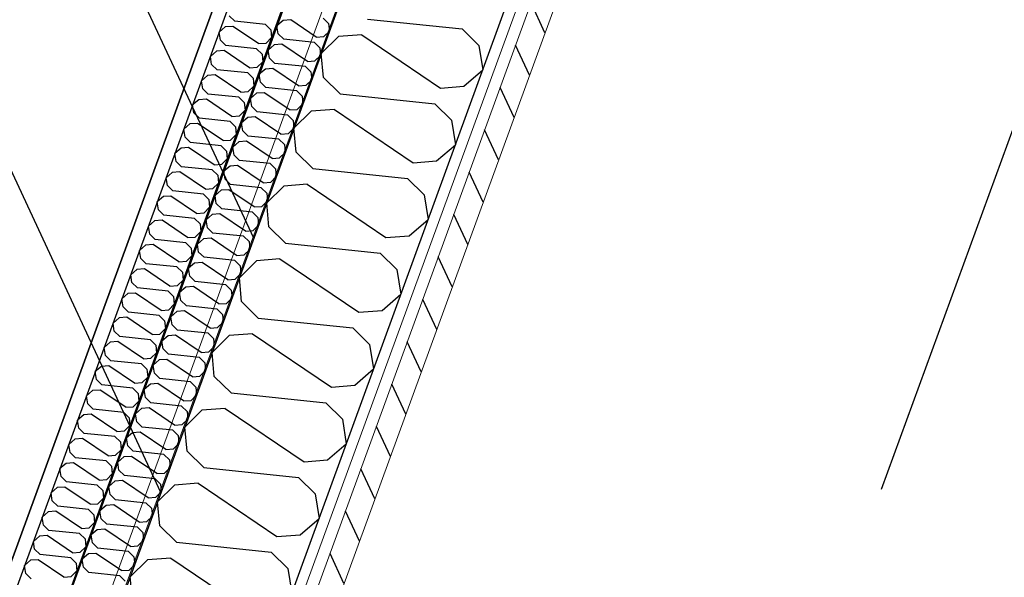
# Model space of a CAD drawing. Header units: millimetres. Extents: x 112481703 to 112588235, y 1264638581 to 1264713486.
# Tile 277 of 487: x 112580316 to 112581242, y 1264671712 to 1264672237. Entities that reach past the tile are written whole.
import ezdxf

# ---------------------------------------------------------------- set-up
doc = ezdxf.new("R2010")
doc.units = ezdxf.units.MM
doc.header["$LTSCALE"] = 0.5
doc.header["$MEASUREMENT"] = 0
doc.linetypes.add('Lang stiplet', pattern=[2116.666603, 1269.999981, -846.666622])
doc.linetypes.add('PLINE', pattern=[0])
for name, color, linetype, lineweight in [('235- Utvendig kledning og overflate', 7, 'Continuous', 0), ('236- Innvendig kledning og overflate', 7, 'Continuous', 0), ('262- Taktekking', 7, 'Continuous', 0)]:
    doc.layers.add(name, color=color, linetype=linetype, lineweight=lineweight)
for name, color, linetype in [('266- Himling og innvendig overflate#1', 7, 'Continuous'), ('862- M___Nettoareal', 7, 'Continuous'), ('862- M___Nettoareal(Polylinje)', 7, 'Continuous'), ('LA_farge_dekke_asfalt2', 7, 'Continuous'), ('Yttervegger.A225', 7, 'Continuous'), ('Yttervegger.A225 (Skravur)', 7, 'Continuous')]:
    doc.layers.add(name, color=color, linetype=linetype)
pattern_1 = [(249.956, (112557650, 1264717795), (-81.357, 29.68231), [0, -50]), (249.956, (112557682.11, 1264717756.67), (-81.357, 29.68231), [0, -50])]

# ---------------------------------------------------------------- blocks, each defined once
blk = doc.blocks.new('Telefonsentral_6_3', base_point=(112578513.78, 1264671831.22))
at = {"layer": '862- M___Nettoareal(Polylinje)', "linetype": 'PLINE', "flags": 128}
blk.add_lwpolyline([(112576572.87, 1264671030.54), (112579644.84, 1264669909.76), (112580667.32, 1264672712.29), (112577596.28, 1264673832.72), (112577355.98, 1264673174.09), (112577355.04, 1264673174.43)], close=True, dxfattribs=at)
blk = doc.blocks.new('*X393', base_point=(112557650, 1264717795))
at = {"layer": 'Yttervegger.A225 (Skravur)', "linetype": 'PLINE'}
for p, q in [((112580642.74, 1264672237.27), (112580731.74, 1264672227.9)), ((112580637.35, 1264672222.49), (112580615.39, 1264672220.79)), ((112580637.35, 1264672222.49), (112580711.47, 1264672172.34)), ((112580731.74, 1264672227.9), (112580747.45, 1264672212.46)), ((112580615.39, 1264672220.79), (112580599.29, 1264672204.9)), ((112580747.45, 1264672212.46), (112580751.16, 1264672189.34)), ((112580601.38, 1264672182.38), (112580599.29, 1264672204.9)), ((112580733.43, 1264672174.04), (112580751.16, 1264672189.34)), ((112580617.08, 1264672166.93), (112580601.38, 1264672182.38)), ((112580617.08, 1264672166.93), (112580706.08, 1264672157.57)), ((112580711.47, 1264672172.34), (112580733.43, 1264672174.04)), ((112580706.08, 1264672157.57), (112580721.79, 1264672142.13)), ((112580589.73, 1264672150.46), (112580573.63, 1264672134.57)), ((112580611.69, 1264672152.16), (112580589.73, 1264672150.46)), ((112580611.69, 1264672152.16), (112580685.81, 1264672102.01)), ((112580721.79, 1264672142.13), (112580725.5, 1264672119.01)), ((112580575.72, 1264672112.04), (112580573.63, 1264672134.57)), ((112580591.42, 1264672096.6), (112580575.72, 1264672112.04)), ((112580707.77, 1264672103.71), (112580725.5, 1264672119.01)), ((112580685.81, 1264672102.01), (112580707.77, 1264672103.71)), ((112580591.42, 1264672096.6), (112580680.42, 1264672087.24)), ((112580680.42, 1264672087.24), (112580696.13, 1264672071.79)), ((112580564.07, 1264672080.13), (112580547.97, 1264672064.23)), ((112580586.03, 1264672081.82), (112580564.07, 1264672080.13)), ((112580586.03, 1264672081.82), (112580660.15, 1264672031.68)), ((112580550.06, 1264672041.71), (112580547.97, 1264672064.23)), ((112580696.13, 1264672071.79), (112580699.84, 1264672048.68)), ((112580682.11, 1264672033.38), (112580699.84, 1264672048.68)), ((112580565.76, 1264672026.27), (112580550.06, 1264672041.71)), ((112580660.15, 1264672031.68), (112580682.11, 1264672033.38)), ((112580565.76, 1264672026.27), (112580654.76, 1264672016.9)), ((112580538.41, 1264672009.79), (112580522.31, 1264671993.9)), ((112580560.37, 1264672011.49), (112580538.41, 1264672009.79)), ((112580560.37, 1264672011.49), (112580634.49, 1264671961.35)), ((112580654.76, 1264672016.9), (112580670.47, 1264672001.46)), ((112580670.47, 1264672001.46), (112580674.18, 1264671978.34)), ((112580524.39, 1264671971.38), (112580522.31, 1264671993.9)), ((112580540.1, 1264671955.94), (112580524.39, 1264671971.38)), ((112580656.45, 1264671963.05), (112580674.18, 1264671978.34)), ((112580634.49, 1264671961.35), (112580656.45, 1264671963.05)), ((112580540.1, 1264671955.94), (112580629.1, 1264671946.57)), ((112580629.1, 1264671946.57), (112580644.81, 1264671931.13)), ((112580512.75, 1264671939.46), (112580496.65, 1264671923.57)), ((112580534.71, 1264671941.16), (112580512.75, 1264671939.46)), ((112580534.71, 1264671941.16), (112580608.83, 1264671891.01)), ((112580644.81, 1264671931.13), (112580648.52, 1264671908.01)), ((112580498.73, 1264671901.05), (112580496.65, 1264671923.57)), ((112580630.79, 1264671892.71), (112580648.52, 1264671908.01)), ((112580514.44, 1264671885.6), (112580498.73, 1264671901.05)), ((112580608.83, 1264671891.01), (112580630.79, 1264671892.71)), ((112580514.44, 1264671885.6), (112580603.44, 1264671876.24)), ((112580509.05, 1264671870.83), (112580487.09, 1264671869.13)), ((112580509.05, 1264671870.83), (112580583.17, 1264671820.68)), ((112580603.44, 1264671876.24), (112580619.15, 1264671860.8)), ((112580487.09, 1264671869.13), (112580470.99, 1264671853.24)), ((112580619.15, 1264671860.8), (112580622.86, 1264671837.68)), ((112580473.07, 1264671830.71), (112580470.99, 1264671853.24)), ((112580605.13, 1264671822.38), (112580622.86, 1264671837.68)), ((112580488.78, 1264671815.27), (112580473.07, 1264671830.71)), ((112580488.78, 1264671815.27), (112580577.78, 1264671805.91)), ((112580583.17, 1264671820.68), (112580605.13, 1264671822.38)), ((112580577.78, 1264671805.91), (112580593.49, 1264671790.46)), ((112580461.43, 1264671798.8), (112580445.33, 1264671782.9)), ((112580483.39, 1264671800.49), (112580461.43, 1264671798.8)), ((112580483.39, 1264671800.49), (112580557.51, 1264671750.35)), ((112580593.49, 1264671790.46), (112580597.2, 1264671767.35)), ((112580447.41, 1264671760.38), (112580445.33, 1264671782.9)), ((112580463.12, 1264671744.94), (112580447.41, 1264671760.38)), ((112580579.47, 1264671752.05), (112580597.2, 1264671767.35)), ((112580557.51, 1264671750.35), (112580579.47, 1264671752.05)), ((112580463.12, 1264671744.94), (112580552.12, 1264671735.57)), ((112580552.12, 1264671735.57), (112580567.83, 1264671720.13)), ((112580435.77, 1264671728.46), (112580419.67, 1264671712.57)), ((112580457.73, 1264671730.16), (112580435.77, 1264671728.46)), ((112580457.73, 1264671730.16), (112580531.85, 1264671680.02)), ((112580421.75, 1264671690.05), (112580419.67, 1264671712.57)), ((112580567.83, 1264671720.13), (112580571.54, 1264671697.01))]:
    blk.add_line(p, q, dxfattribs=at)
blk = doc.blocks.new('*X460', base_point=(112557650, 1264717795))
at = {"layer": 'Yttervegger.A225 (Skravur)', "linetype": 'PLINE'}
for p, q in [((112580517.93, 1264672235.14), (112580512.84, 1264672240.15)), ((112580546.8, 1264672232.11), (112580517.93, 1264672235.14)), ((112580546.8, 1264672232.11), (112580551.89, 1264672227.1)), ((112580509.06, 1264672229.8), (112580503.31, 1264672224.84)), ((112580504.52, 1264672217.34), (112580503.31, 1264672224.84)), ((112580516.19, 1264672230.35), (112580509.06, 1264672229.8)), ((112580540.22, 1264672214.09), (112580516.19, 1264672230.35)), ((112580551.89, 1264672227.1), (112580552.57, 1264672219.79)), ((112580509.61, 1264672212.33), (112580504.52, 1264672217.34)), ((112580538.48, 1264672209.3), (112580509.61, 1264672212.33)), ((112580540.22, 1264672214.09), (112580547.35, 1264672214.64)), ((112580547.35, 1264672214.64), (112580552.57, 1264672219.79)), ((112580500.74, 1264672206.99), (112580494.99, 1264672202.03)), ((112580507.86, 1264672207.54), (112580500.74, 1264672206.99)), ((112580531.9, 1264672191.28), (112580507.86, 1264672207.54)), ((112580538.48, 1264672209.3), (112580543.57, 1264672204.29)), ((112580543.57, 1264672204.29), (112580544.25, 1264672196.98)), ((112580496.2, 1264672194.53), (112580494.99, 1264672202.03)), ((112580501.29, 1264672189.52), (112580496.2, 1264672194.53)), ((112580539.02, 1264672191.83), (112580544.25, 1264672196.98)), ((112580492.42, 1264672184.18), (112580486.67, 1264672179.22)), ((112580499.54, 1264672184.73), (112580492.42, 1264672184.18)), ((112580523.58, 1264672168.47), (112580499.54, 1264672184.73)), ((112580530.15, 1264672186.49), (112580501.29, 1264672189.52)), ((112580530.15, 1264672186.49), (112580535.25, 1264672181.48)), ((112580531.9, 1264672191.28), (112580539.02, 1264672191.83)), ((112580487.87, 1264672171.72), (112580486.67, 1264672179.22)), ((112580535.25, 1264672181.48), (112580535.92, 1264672174.17)), ((112580492.97, 1264672166.71), (112580487.87, 1264672171.72)), ((112580521.83, 1264672163.67), (112580492.97, 1264672166.71)), ((112580523.58, 1264672168.47), (112580530.7, 1264672169.02)), ((112580530.7, 1264672169.02), (112580535.92, 1264672174.17)), ((112580484.1, 1264672161.37), (112580478.35, 1264672156.41)), ((112580479.55, 1264672148.91), (112580478.35, 1264672156.41)), ((112580491.22, 1264672161.92), (112580484.1, 1264672161.37)), ((112580515.26, 1264672145.66), (112580491.22, 1264672161.92)), ((112580521.83, 1264672163.67), (112580526.93, 1264672158.67)), ((112580526.93, 1264672158.67), (112580527.6, 1264672151.36)), ((112580484.65, 1264672143.9), (112580479.55, 1264672148.91)), ((112580522.38, 1264672146.21), (112580527.6, 1264672151.36)), ((112580475.77, 1264672138.56), (112580470.03, 1264672133.6)), ((112580482.9, 1264672139.11), (112580475.77, 1264672138.56)), ((112580506.94, 1264672122.85), (112580482.9, 1264672139.11)), ((112580513.51, 1264672140.86), (112580484.65, 1264672143.9)), ((112580513.51, 1264672140.86), (112580518.6, 1264672135.86)), ((112580515.26, 1264672145.66), (112580522.38, 1264672146.21)), ((112580471.23, 1264672126.1), (112580470.03, 1264672133.6)), ((112580518.6, 1264672135.86), (112580519.28, 1264672128.55)), ((112580476.32, 1264672121.09), (112580471.23, 1264672126.1)), ((112580505.19, 1264672118.05), (112580476.32, 1264672121.09)), ((112580506.94, 1264672122.85), (112580514.06, 1264672123.4)), ((112580514.06, 1264672123.4), (112580519.28, 1264672128.55)), ((112580467.45, 1264672115.75), (112580461.7, 1264672110.79)), ((112580462.91, 1264672103.29), (112580461.7, 1264672110.79)), ((112580474.57, 1264672116.3), (112580467.45, 1264672115.75)), ((112580498.61, 1264672100.04), (112580474.57, 1264672116.3)), ((112580505.19, 1264672118.05), (112580510.28, 1264672113.05)), ((112580510.28, 1264672113.05), (112580510.96, 1264672105.74)), ((112580468, 1264672098.28), (112580462.91, 1264672103.29)), ((112580505.74, 1264672100.59), (112580510.96, 1264672105.74)), ((112580459.13, 1264672092.94), (112580453.38, 1264672087.98)), ((112580466.25, 1264672093.49), (112580459.13, 1264672092.94)), ((112580490.29, 1264672077.22), (112580466.25, 1264672093.49)), ((112580496.86, 1264672095.24), (112580468, 1264672098.28)), ((112580496.86, 1264672095.24), (112580501.96, 1264672090.23)), ((112580498.61, 1264672100.04), (112580505.74, 1264672100.59)), ((112580454.58, 1264672080.48), (112580453.38, 1264672087.98)), ((112580497.41, 1264672077.78), (112580502.63, 1264672082.93)), ((112580501.96, 1264672090.23), (112580502.63, 1264672082.93)), ((112580459.68, 1264672075.47), (112580454.58, 1264672080.48)), ((112580488.54, 1264672072.43), (112580459.68, 1264672075.47)), ((112580490.29, 1264672077.22), (112580497.41, 1264672077.78)), ((112580450.81, 1264672070.13), (112580445.06, 1264672065.17)), ((112580446.26, 1264672057.67), (112580445.06, 1264672065.17)), ((112580457.93, 1264672070.68), (112580450.81, 1264672070.13)), ((112580481.97, 1264672054.41), (112580457.93, 1264672070.68)), ((112580488.54, 1264672072.43), (112580493.64, 1264672067.42)), ((112580493.64, 1264672067.42), (112580494.31, 1264672060.12)), ((112580451.36, 1264672052.66), (112580446.26, 1264672057.67)), ((112580481.97, 1264672054.41), (112580489.09, 1264672054.97)), ((112580489.09, 1264672054.97), (112580494.31, 1264672060.12)), ((112580442.49, 1264672047.32), (112580436.74, 1264672042.36)), ((112580449.61, 1264672047.87), (112580442.49, 1264672047.32)), ((112580473.65, 1264672031.6), (112580449.61, 1264672047.87)), ((112580480.22, 1264672049.62), (112580451.36, 1264672052.66)), ((112580480.22, 1264672049.62), (112580485.31, 1264672044.61)), ((112580437.94, 1264672034.86), (112580436.74, 1264672042.36)), ((112580480.77, 1264672032.15), (112580485.99, 1264672037.31)), ((112580485.31, 1264672044.61), (112580485.99, 1264672037.31)), ((112580443.03, 1264672029.85), (112580437.94, 1264672034.86)), ((112580471.9, 1264672026.81), (112580443.03, 1264672029.85)), ((112580471.9, 1264672026.81), (112580476.99, 1264672021.8)), ((112580473.65, 1264672031.6), (112580480.77, 1264672032.15)), ((112580434.16, 1264672024.51), (112580428.41, 1264672019.54)), ((112580429.62, 1264672012.05), (112580428.41, 1264672019.54)), ((112580441.29, 1264672025.06), (112580434.16, 1264672024.51)), ((112580465.32, 1264672008.79), (112580441.29, 1264672025.06)), ((112580476.99, 1264672021.8), (112580477.67, 1264672014.5)), ((112580434.71, 1264672007.04), (112580429.62, 1264672012.05)), ((112580465.32, 1264672008.79), (112580472.45, 1264672009.34)), ((112580472.45, 1264672009.34), (112580477.67, 1264672014.5)), ((112580425.84, 1264672001.69), (112580420.09, 1264671996.73)), ((112580432.96, 1264672002.25), (112580425.84, 1264672001.69)), ((112580457, 1264671985.98), (112580432.96, 1264672002.25)), ((112580463.58, 1264672004), (112580434.71, 1264672007.04)), ((112580463.58, 1264672004), (112580468.67, 1264671998.99)), ((112580468.67, 1264671998.99), (112580469.35, 1264671991.69)), ((112580421.3, 1264671989.24), (112580420.09, 1264671996.73)), ((112580464.12, 1264671986.53), (112580469.35, 1264671991.69)), ((112580426.39, 1264671984.23), (112580421.3, 1264671989.24)), ((112580455.25, 1264671981.19), (112580426.39, 1264671984.23)), ((112580455.25, 1264671981.19), (112580460.35, 1264671976.18)), ((112580457, 1264671985.98), (112580464.12, 1264671986.53)), ((112580417.52, 1264671978.88), (112580411.77, 1264671973.92)), ((112580412.97, 1264671966.43), (112580411.77, 1264671973.92)), ((112580424.64, 1264671979.44), (112580417.52, 1264671978.88)), ((112580448.68, 1264671963.17), (112580424.64, 1264671979.44)), ((112580460.35, 1264671976.18), (112580461.02, 1264671968.88)), ((112580418.07, 1264671961.42), (112580412.97, 1264671966.43)), ((112580448.68, 1264671963.17), (112580455.8, 1264671963.72)), ((112580455.8, 1264671963.72), (112580461.02, 1264671968.88)), ((112580409.2, 1264671956.07), (112580403.45, 1264671951.11)), ((112580416.32, 1264671956.63), (112580409.2, 1264671956.07)), ((112580440.36, 1264671940.36), (112580416.32, 1264671956.63)), ((112580446.93, 1264671958.38), (112580418.07, 1264671961.42)), ((112580446.93, 1264671958.38), (112580452.03, 1264671953.37)), ((112580452.03, 1264671953.37), (112580452.7, 1264671946.07)), ((112580404.65, 1264671943.62), (112580403.45, 1264671951.11)), ((112580409.75, 1264671938.61), (112580404.65, 1264671943.62)), ((112580447.48, 1264671940.91), (112580452.7, 1264671946.07)), ((112580438.61, 1264671935.57), (112580409.75, 1264671938.61)), ((112580438.61, 1264671935.57), (112580443.7, 1264671930.56)), ((112580440.36, 1264671940.36), (112580447.48, 1264671940.91)), ((112580400.87, 1264671933.26), (112580395.13, 1264671928.3)), ((112580396.33, 1264671920.8), (112580395.13, 1264671928.3)), ((112580408, 1264671933.81), (112580400.87, 1264671933.26)), ((112580432.04, 1264671917.55), (112580408, 1264671933.81)), ((112580443.7, 1264671930.56), (112580444.38, 1264671923.26)), ((112580401.42, 1264671915.8), (112580396.33, 1264671920.8)), ((112580430.29, 1264671912.76), (112580401.42, 1264671915.8)), ((112580432.04, 1264671917.55), (112580439.16, 1264671918.1)), ((112580439.16, 1264671918.1), (112580444.38, 1264671923.26)), ((112580392.55, 1264671910.45), (112580386.8, 1264671905.49)), ((112580399.67, 1264671911), (112580392.55, 1264671910.45)), ((112580423.71, 1264671894.74), (112580399.67, 1264671911)), ((112580430.29, 1264671912.76), (112580435.38, 1264671907.75)), ((112580435.38, 1264671907.75), (112580436.06, 1264671900.45)), ((112580388.01, 1264671897.99), (112580386.8, 1264671905.49)), ((112580393.1, 1264671892.99), (112580388.01, 1264671897.99)), ((112580430.84, 1264671895.29), (112580436.06, 1264671900.45)), ((112580391.35, 1264671888.19), (112580384.23, 1264671887.64)), ((112580415.39, 1264671871.93), (112580391.35, 1264671888.19)), ((112580421.97, 1264671889.95), (112580393.1, 1264671892.99)), ((112580421.97, 1264671889.95), (112580427.06, 1264671884.94)), ((112580423.71, 1264671894.74), (112580430.84, 1264671895.29)), ((112580384.23, 1264671887.64), (112580378.48, 1264671882.68)), ((112580379.68, 1264671875.18), (112580378.48, 1264671882.68)), ((112580427.06, 1264671884.94), (112580427.73, 1264671877.63)), ((112580384.78, 1264671870.18), (112580379.68, 1264671875.18)), ((112580413.64, 1264671867.14), (112580384.78, 1264671870.18)), ((112580415.39, 1264671871.93), (112580422.51, 1264671872.48)), ((112580422.51, 1264671872.48), (112580427.73, 1264671877.63)), ((112580375.91, 1264671864.83), (112580370.16, 1264671859.87)), ((112580383.03, 1264671865.38), (112580375.91, 1264671864.83)), ((112580407.07, 1264671849.12), (112580383.03, 1264671865.38)), ((112580413.64, 1264671867.14), (112580418.74, 1264671862.13)), ((112580418.74, 1264671862.13), (112580419.41, 1264671854.82)), ((112580371.36, 1264671852.37), (112580370.16, 1264671859.87)), ((112580376.46, 1264671847.36), (112580371.36, 1264671852.37)), ((112580414.19, 1264671849.67), (112580419.41, 1264671854.82)), ((112580367.59, 1264671842.02), (112580361.84, 1264671837.06)), ((112580374.71, 1264671842.57), (112580367.59, 1264671842.02)), ((112580398.75, 1264671826.31), (112580374.71, 1264671842.57)), ((112580405.32, 1264671844.33), (112580376.46, 1264671847.36)), ((112580405.32, 1264671844.33), (112580410.41, 1264671839.32)), ((112580407.07, 1264671849.12), (112580414.19, 1264671849.67)), ((112580363.04, 1264671829.56), (112580361.84, 1264671837.06)), ((112580410.41, 1264671839.32), (112580411.09, 1264671832.01)), ((112580368.13, 1264671824.55), (112580363.04, 1264671829.56)), ((112580397, 1264671821.52), (112580368.13, 1264671824.55)), ((112580398.75, 1264671826.31), (112580405.87, 1264671826.86)), ((112580405.87, 1264671826.86), (112580411.09, 1264671832.01)), ((112580359.26, 1264671819.21), (112580353.51, 1264671814.25)), ((112580354.72, 1264671806.75), (112580353.51, 1264671814.25)), ((112580366.39, 1264671819.76), (112580359.26, 1264671819.21)), ((112580390.42, 1264671803.5), (112580366.39, 1264671819.76)), ((112580397, 1264671821.52), (112580402.09, 1264671816.51)), ((112580402.09, 1264671816.51), (112580402.77, 1264671809.2)), ((112580359.81, 1264671801.74), (112580354.72, 1264671806.75)), ((112580397.55, 1264671804.05), (112580402.77, 1264671809.2)), ((112580350.94, 1264671796.4), (112580345.19, 1264671791.44)), ((112580358.06, 1264671796.95), (112580350.94, 1264671796.4)), ((112580382.1, 1264671780.69), (112580358.06, 1264671796.95)), ((112580388.68, 1264671798.71), (112580359.81, 1264671801.74)), ((112580388.68, 1264671798.71), (112580393.77, 1264671793.7)), ((112580390.42, 1264671803.5), (112580397.55, 1264671804.05)), ((112580346.4, 1264671783.94), (112580345.19, 1264671791.44)), ((112580389.23, 1264671781.24), (112580394.45, 1264671786.39)), ((112580393.77, 1264671793.7), (112580394.45, 1264671786.39)), ((112580351.49, 1264671778.93), (112580346.4, 1264671783.94)), ((112580380.35, 1264671775.9), (112580351.49, 1264671778.93)), ((112580382.1, 1264671780.69), (112580389.23, 1264671781.24)), ((112580342.62, 1264671773.59), (112580336.87, 1264671768.63)), ((112580338.07, 1264671761.13), (112580336.87, 1264671768.63)), ((112580349.74, 1264671774.14), (112580342.62, 1264671773.59)), ((112580373.78, 1264671757.88), (112580349.74, 1264671774.14)), ((112580380.35, 1264671775.9), (112580385.45, 1264671770.89)), ((112580385.45, 1264671770.89), (112580386.12, 1264671763.58)), ((112580343.17, 1264671756.12), (112580338.07, 1264671761.13)), ((112580373.78, 1264671757.88), (112580380.9, 1264671758.43)), ((112580380.9, 1264671758.43), (112580386.12, 1264671763.58)), ((112580334.3, 1264671750.78), (112580328.55, 1264671745.82)), ((112580341.42, 1264671751.33), (112580334.3, 1264671750.78)), ((112580365.46, 1264671735.07), (112580341.42, 1264671751.33)), ((112580372.03, 1264671753.08), (112580343.17, 1264671756.12)), ((112580372.03, 1264671753.08), (112580377.13, 1264671748.08)), ((112580329.75, 1264671738.32), (112580328.55, 1264671745.82)), ((112580372.58, 1264671735.62), (112580377.8, 1264671740.77)), ((112580377.13, 1264671748.08), (112580377.8, 1264671740.77)), ((112580334.85, 1264671733.31), (112580329.75, 1264671738.32)), ((112580363.71, 1264671730.27), (112580334.85, 1264671733.31)), ((112580365.46, 1264671735.07), (112580372.58, 1264671735.62)), ((112580325.97, 1264671727.97), (112580320.23, 1264671723.01)), ((112580321.43, 1264671715.51), (112580320.23, 1264671723.01)), ((112580333.1, 1264671728.52), (112580325.97, 1264671727.97)), ((112580357.14, 1264671712.26), (112580333.1, 1264671728.52)), ((112580363.71, 1264671730.27), (112580368.8, 1264671725.27)), ((112580368.8, 1264671725.27), (112580369.48, 1264671717.96)), ((112580326.52, 1264671710.5), (112580321.43, 1264671715.51)), ((112580357.14, 1264671712.26), (112580364.26, 1264671712.81)), ((112580364.26, 1264671712.81), (112580369.48, 1264671717.96))]:
    blk.add_line(p, q, dxfattribs=at)
blk = doc.blocks.new('*X477', base_point=(112557650, 1264717795))
at = {"layer": 'Yttervegger.A225 (Skravur)', "linetype": 'PLINE'}
for p, q in [((112580563.42, 1264672235.82), (112580557.67, 1264672230.86)), ((112580558.87, 1264672223.36), (112580557.67, 1264672230.86)), ((112580570.54, 1264672236.37), (112580563.42, 1264672235.82)), ((112580594.58, 1264672220.1), (112580570.54, 1264672236.37)), ((112580601.15, 1264672238.12), (112580606.25, 1264672233.11)), ((112580606.25, 1264672233.11), (112580606.92, 1264672225.81)), ((112580563.97, 1264672218.35), (112580558.87, 1264672223.36)), ((112580601.7, 1264672220.66), (112580606.92, 1264672225.81)), ((112580555.1, 1264672213.01), (112580549.35, 1264672208.05)), ((112580562.22, 1264672213.56), (112580555.1, 1264672213.01)), ((112580586.26, 1264672197.29), (112580562.22, 1264672213.56)), ((112580592.83, 1264672215.31), (112580563.97, 1264672218.35)), ((112580592.83, 1264672215.31), (112580597.92, 1264672210.3)), ((112580594.58, 1264672220.1), (112580601.7, 1264672220.66)), ((112580550.55, 1264672200.55), (112580549.35, 1264672208.05)), ((112580593.38, 1264672197.85), (112580598.6, 1264672203)), ((112580597.92, 1264672210.3), (112580598.6, 1264672203)), ((112580555.64, 1264672195.54), (112580550.55, 1264672200.55)), ((112580584.51, 1264672192.5), (112580555.64, 1264672195.54)), ((112580586.26, 1264672197.29), (112580593.38, 1264672197.85)), ((112580546.77, 1264672190.2), (112580541.02, 1264672185.23)), ((112580542.23, 1264672177.74), (112580541.02, 1264672185.23)), ((112580553.9, 1264672190.75), (112580546.77, 1264672190.2)), ((112580577.93, 1264672174.48), (112580553.9, 1264672190.75)), ((112580584.51, 1264672192.5), (112580589.6, 1264672187.49)), ((112580589.6, 1264672187.49), (112580590.28, 1264672180.19)), ((112580547.32, 1264672172.73), (112580542.23, 1264672177.74)), ((112580577.93, 1264672174.48), (112580585.06, 1264672175.03)), ((112580585.06, 1264672175.03), (112580590.28, 1264672180.19)), ((112580538.45, 1264672167.38), (112580532.7, 1264672162.42)), ((112580545.57, 1264672167.94), (112580538.45, 1264672167.38)), ((112580569.61, 1264672151.67), (112580545.57, 1264672167.94)), ((112580576.19, 1264672169.69), (112580547.32, 1264672172.73)), ((112580576.19, 1264672169.69), (112580581.28, 1264672164.68)), ((112580533.91, 1264672154.93), (112580532.7, 1264672162.42)), ((112580576.73, 1264672152.22), (112580581.96, 1264672157.38)), ((112580581.28, 1264672164.68), (112580581.96, 1264672157.38)), ((112580539, 1264672149.92), (112580533.91, 1264672154.93)), ((112580567.86, 1264672146.88), (112580539, 1264672149.92)), ((112580569.61, 1264672151.67), (112580576.73, 1264672152.22)), ((112580530.13, 1264672144.57), (112580524.38, 1264672139.61)), ((112580525.58, 1264672132.12), (112580524.38, 1264672139.61)), ((112580537.25, 1264672145.13), (112580530.13, 1264672144.57)), ((112580561.29, 1264672128.86), (112580537.25, 1264672145.13)), ((112580567.86, 1264672146.88), (112580572.96, 1264672141.87)), ((112580572.96, 1264672141.87), (112580573.63, 1264672134.57)), ((112580530.68, 1264672127.11), (112580525.58, 1264672132.12)), ((112580561.29, 1264672128.86), (112580568.41, 1264672129.41)), ((112580568.41, 1264672129.41), (112580573.63, 1264672134.57)), ((112580521.81, 1264672121.76), (112580516.06, 1264672116.8)), ((112580528.93, 1264672122.32), (112580521.81, 1264672121.76)), ((112580552.97, 1264672106.05), (112580528.93, 1264672122.32)), ((112580559.54, 1264672124.07), (112580530.68, 1264672127.11)), ((112580559.54, 1264672124.07), (112580564.64, 1264672119.06)), ((112580517.26, 1264672109.31), (112580516.06, 1264672116.8)), ((112580560.09, 1264672106.6), (112580565.31, 1264672111.76)), ((112580564.64, 1264672119.06), (112580565.31, 1264672111.76)), ((112580522.36, 1264672104.3), (112580517.26, 1264672109.31)), ((112580551.22, 1264672101.26), (112580522.36, 1264672104.3)), ((112580551.22, 1264672101.26), (112580556.31, 1264672096.25)), ((112580552.97, 1264672106.05), (112580560.09, 1264672106.6)), ((112580513.48, 1264672098.95), (112580507.73, 1264672093.99)), ((112580508.94, 1264672086.49), (112580507.73, 1264672093.99)), ((112580520.61, 1264672099.5), (112580513.48, 1264672098.95)), ((112580544.65, 1264672083.24), (112580520.61, 1264672099.5)), ((112580556.31, 1264672096.25), (112580556.99, 1264672088.95)), ((112580514.03, 1264672081.49), (112580508.94, 1264672086.49)), ((112580544.65, 1264672083.24), (112580551.77, 1264672083.79)), ((112580551.77, 1264672083.79), (112580556.99, 1264672088.95)), ((112580505.16, 1264672076.14), (112580499.41, 1264672071.18)), ((112580512.28, 1264672076.69), (112580505.16, 1264672076.14)), ((112580536.32, 1264672060.43), (112580512.28, 1264672076.69)), ((112580542.9, 1264672078.45), (112580514.03, 1264672081.49)), ((112580542.9, 1264672078.45), (112580547.99, 1264672073.44)), ((112580547.99, 1264672073.44), (112580548.67, 1264672066.14)), ((112580500.62, 1264672063.68), (112580499.41, 1264672071.18)), ((112580543.45, 1264672060.98), (112580548.67, 1264672066.14)), ((112580505.71, 1264672058.68), (112580500.62, 1264672063.68)), ((112580534.57, 1264672055.64), (112580505.71, 1264672058.68)), ((112580534.57, 1264672055.64), (112580539.67, 1264672050.63)), ((112580536.32, 1264672060.43), (112580543.45, 1264672060.98)), ((112580496.84, 1264672053.33), (112580491.09, 1264672048.37)), ((112580492.29, 1264672040.87), (112580491.09, 1264672048.37)), ((112580503.96, 1264672053.88), (112580496.84, 1264672053.33)), ((112580528, 1264672037.62), (112580503.96, 1264672053.88)), ((112580539.67, 1264672050.63), (112580540.34, 1264672043.32)), ((112580497.39, 1264672035.87), (112580492.29, 1264672040.87)), ((112580528, 1264672037.62), (112580535.12, 1264672038.17)), ((112580535.12, 1264672038.17), (112580540.34, 1264672043.32)), ((112580488.52, 1264672030.52), (112580482.77, 1264672025.56)), ((112580495.64, 1264672031.07), (112580488.52, 1264672030.52)), ((112580519.68, 1264672014.81), (112580495.64, 1264672031.07)), ((112580526.25, 1264672032.83), (112580497.39, 1264672035.87)), ((112580526.25, 1264672032.83), (112580531.35, 1264672027.82)), ((112580531.35, 1264672027.82), (112580532.02, 1264672020.51)), ((112580483.97, 1264672018.06), (112580482.77, 1264672025.56)), ((112580489.07, 1264672013.05), (112580483.97, 1264672018.06)), ((112580526.8, 1264672015.36), (112580532.02, 1264672020.51)), ((112580487.32, 1264672008.26), (112580480.2, 1264672007.71)), ((112580511.36, 1264671992), (112580487.32, 1264672008.26)), ((112580517.93, 1264672010.02), (112580489.07, 1264672013.05)), ((112580517.93, 1264672010.02), (112580523.02, 1264672005.01)), ((112580519.68, 1264672014.81), (112580526.8, 1264672015.36)), ((112580480.2, 1264672007.71), (112580474.45, 1264672002.75)), ((112580475.65, 1264671995.25), (112580474.45, 1264672002.75)), ((112580523.02, 1264672005.01), (112580523.7, 1264671997.7)), ((112580480.74, 1264671990.24), (112580475.65, 1264671995.25)), ((112580509.61, 1264671987.21), (112580480.74, 1264671990.24)), ((112580511.36, 1264671992), (112580518.48, 1264671992.55)), ((112580518.48, 1264671992.55), (112580523.7, 1264671997.7)), ((112580471.87, 1264671984.9), (112580466.12, 1264671979.94)), ((112580479, 1264671985.45), (112580471.87, 1264671984.9)), ((112580503.03, 1264671969.19), (112580479, 1264671985.45)), ((112580509.61, 1264671987.21), (112580514.7, 1264671982.2)), ((112580514.7, 1264671982.2), (112580515.38, 1264671974.89)), ((112580467.33, 1264671972.44), (112580466.12, 1264671979.94)), ((112580472.42, 1264671967.43), (112580467.33, 1264671972.44)), ((112580510.16, 1264671969.74), (112580515.38, 1264671974.89)), ((112580463.55, 1264671962.09), (112580457.8, 1264671957.13)), ((112580470.67, 1264671962.64), (112580463.55, 1264671962.09)), ((112580494.71, 1264671946.38), (112580470.67, 1264671962.64)), ((112580501.29, 1264671964.4), (112580472.42, 1264671967.43)), ((112580501.29, 1264671964.4), (112580506.38, 1264671959.39)), ((112580503.03, 1264671969.19), (112580510.16, 1264671969.74)), ((112580459.01, 1264671949.63), (112580457.8, 1264671957.13)), ((112580506.38, 1264671959.39), (112580507.06, 1264671952.08)), ((112580464.1, 1264671944.62), (112580459.01, 1264671949.63)), ((112580492.96, 1264671941.59), (112580464.1, 1264671944.62)), ((112580494.71, 1264671946.38), (112580501.83, 1264671946.93)), ((112580501.83, 1264671946.93), (112580507.06, 1264671952.08)), ((112580455.23, 1264671939.28), (112580449.48, 1264671934.32)), ((112580450.68, 1264671926.82), (112580449.48, 1264671934.32)), ((112580462.35, 1264671939.83), (112580455.23, 1264671939.28)), ((112580486.39, 1264671923.57), (112580462.35, 1264671939.83)), ((112580492.96, 1264671941.59), (112580498.06, 1264671936.58)), ((112580498.06, 1264671936.58), (112580498.73, 1264671929.27)), ((112580455.78, 1264671921.81), (112580450.68, 1264671926.82)), ((112580493.51, 1264671924.12), (112580498.73, 1264671929.27)), ((112580446.91, 1264671916.47), (112580441.16, 1264671911.51)), ((112580454.03, 1264671917.02), (112580446.91, 1264671916.47)), ((112580478.07, 1264671900.76), (112580454.03, 1264671917.02)), ((112580484.64, 1264671918.77), (112580455.78, 1264671921.81)), ((112580484.64, 1264671918.77), (112580489.74, 1264671913.77)), ((112580486.39, 1264671923.57), (112580493.51, 1264671924.12)), ((112580442.36, 1264671904.01), (112580441.16, 1264671911.51)), ((112580485.19, 1264671901.31), (112580490.41, 1264671906.46)), ((112580489.74, 1264671913.77), (112580490.41, 1264671906.46)), ((112580447.46, 1264671899), (112580442.36, 1264671904.01)), ((112580476.32, 1264671895.96), (112580447.46, 1264671899)), ((112580478.07, 1264671900.76), (112580485.19, 1264671901.31)), ((112580438.58, 1264671893.66), (112580432.84, 1264671888.7)), ((112580434.04, 1264671881.2), (112580432.84, 1264671888.7)), ((112580445.71, 1264671894.21), (112580438.58, 1264671893.66)), ((112580469.75, 1264671877.95), (112580445.71, 1264671894.21)), ((112580476.32, 1264671895.96), (112580481.41, 1264671890.96)), ((112580481.41, 1264671890.96), (112580482.09, 1264671883.65)), ((112580439.13, 1264671876.19), (112580434.04, 1264671881.2)), ((112580476.87, 1264671878.5), (112580482.09, 1264671883.65)), ((112580430.26, 1264671870.85), (112580424.51, 1264671865.89)), ((112580437.38, 1264671871.4), (112580430.26, 1264671870.85)), ((112580461.42, 1264671855.14), (112580437.38, 1264671871.4)), ((112580468, 1264671873.15), (112580439.13, 1264671876.19)), ((112580468, 1264671873.15), (112580473.09, 1264671868.15)), ((112580469.75, 1264671877.95), (112580476.87, 1264671878.5)), ((112580425.72, 1264671858.39), (112580424.51, 1264671865.89)), ((112580468.55, 1264671855.69), (112580473.77, 1264671860.84)), ((112580473.09, 1264671868.15), (112580473.77, 1264671860.84)), ((112580430.81, 1264671853.38), (112580425.72, 1264671858.39)), ((112580459.67, 1264671850.34), (112580430.81, 1264671853.38)), ((112580461.42, 1264671855.14), (112580468.55, 1264671855.69)), ((112580421.94, 1264671848.04), (112580416.19, 1264671843.08)), ((112580417.39, 1264671835.58), (112580416.19, 1264671843.08)), ((112580429.06, 1264671848.59), (112580421.94, 1264671848.04)), ((112580453.1, 1264671832.33), (112580429.06, 1264671848.59)), ((112580459.67, 1264671850.34), (112580464.77, 1264671845.33)), ((112580464.77, 1264671845.33), (112580465.44, 1264671838.03)), ((112580422.49, 1264671830.57), (112580417.39, 1264671835.58)), ((112580453.1, 1264671832.33), (112580460.22, 1264671832.88)), ((112580460.22, 1264671832.88), (112580465.44, 1264671838.03)), ((112580413.62, 1264671825.23), (112580407.87, 1264671820.27)), ((112580420.74, 1264671825.78), (112580413.62, 1264671825.23)), ((112580444.78, 1264671809.51), (112580420.74, 1264671825.78)), ((112580451.35, 1264671827.53), (112580422.49, 1264671830.57)), ((112580451.35, 1264671827.53), (112580456.45, 1264671822.52)), ((112580409.07, 1264671812.77), (112580407.87, 1264671820.27)), ((112580451.9, 1264671810.07), (112580457.12, 1264671815.22)), ((112580456.45, 1264671822.52), (112580457.12, 1264671815.22)), ((112580414.17, 1264671807.76), (112580409.07, 1264671812.77)), ((112580443.03, 1264671804.72), (112580414.17, 1264671807.76)), ((112580443.03, 1264671804.72), (112580448.12, 1264671799.71)), ((112580444.78, 1264671809.51), (112580451.9, 1264671810.07)), ((112580405.3, 1264671802.42), (112580399.55, 1264671797.46)), ((112580400.75, 1264671789.96), (112580399.55, 1264671797.46)), ((112580412.42, 1264671802.97), (112580405.3, 1264671802.42)), ((112580436.46, 1264671786.7), (112580412.42, 1264671802.97)), ((112580448.12, 1264671799.71), (112580448.8, 1264671792.41)), ((112580405.84, 1264671784.95), (112580400.75, 1264671789.96)), ((112580436.46, 1264671786.7), (112580443.58, 1264671787.26)), ((112580443.58, 1264671787.26), (112580448.8, 1264671792.41)), ((112580396.97, 1264671779.61), (112580391.22, 1264671774.64)), ((112580404.1, 1264671780.16), (112580396.97, 1264671779.61)), ((112580428.13, 1264671763.89), (112580404.1, 1264671780.16)), ((112580434.71, 1264671781.91), (112580405.84, 1264671784.95)), ((112580434.71, 1264671781.91), (112580439.8, 1264671776.9)), ((112580439.8, 1264671776.9), (112580440.48, 1264671769.6)), ((112580392.43, 1264671767.15), (112580391.22, 1264671774.64)), ((112580435.26, 1264671764.44), (112580440.48, 1264671769.6)), ((112580397.52, 1264671762.14), (112580392.43, 1264671767.15)), ((112580426.39, 1264671759.1), (112580397.52, 1264671762.14)), ((112580426.39, 1264671759.1), (112580431.48, 1264671754.09)), ((112580428.13, 1264671763.89), (112580435.26, 1264671764.44)), ((112580388.65, 1264671756.8), (112580382.9, 1264671751.83)), ((112580384.11, 1264671744.34), (112580382.9, 1264671751.83)), ((112580395.77, 1264671757.35), (112580388.65, 1264671756.8)), ((112580419.81, 1264671741.08), (112580395.77, 1264671757.35)), ((112580431.48, 1264671754.09), (112580432.16, 1264671746.79)), ((112580389.2, 1264671739.33), (112580384.11, 1264671744.34)), ((112580419.81, 1264671741.08), (112580426.93, 1264671741.63)), ((112580426.93, 1264671741.63), (112580432.16, 1264671746.79)), ((112580380.33, 1264671733.98), (112580374.58, 1264671729.02)), ((112580387.45, 1264671734.54), (112580380.33, 1264671733.98)), ((112580411.49, 1264671718.27), (112580387.45, 1264671734.54)), ((112580418.06, 1264671736.29), (112580389.2, 1264671739.33)), ((112580418.06, 1264671736.29), (112580423.16, 1264671731.28)), ((112580423.16, 1264671731.28), (112580423.83, 1264671723.98)), ((112580375.78, 1264671721.53), (112580374.58, 1264671729.02)), ((112580380.88, 1264671716.52), (112580375.78, 1264671721.53)), ((112580418.61, 1264671718.82), (112580423.83, 1264671723.98)), ((112580409.74, 1264671713.48), (112580380.88, 1264671716.52)), ((112580409.74, 1264671713.48), (112580414.84, 1264671708.47)), ((112580411.49, 1264671718.27), (112580418.61, 1264671718.82))]:
    blk.add_line(p, q, dxfattribs=at)

msp = doc.modelspace()

# ---------------------------------------------------------------- hatches: boundary and pattern name
at = {"layer": '262- Taktekking', "linetype": 'Continuous'}
h = msp.add_hatch(dxfattribs=at)
h.set_pattern_fill('Membran', color=256, style=0, pattern_type=2)
h.set_pattern_definition([(249.95599, (112557650, 1264717795), (-65.76007, 23.99193), [])])
h.paths.add_polyline_path([(112579682.18, 1264669831.21), (112580730.02, 1264672703.25), (112580729.08, 1264672703.59), (112579681.24, 1264669831.55)])
at = {"layer": 'LA_farge_dekke_asfalt2', "linetype": 'Continuous'}
h = msp.add_hatch(dxfattribs=at)
h.set_pattern_fill('Murverk', color=256, style=0, pattern_type=2)
h.set_pattern_definition([(294.956, (112557650, 1264717795), (163.1938, 75.94596), [])])
h.paths.add_polyline_path([(112562670.28, 1264672618.44), (112565507.41, 1264680394.81), (112573384.41, 1264677520.97), (112579262.36, 1264693631.99), (112587341.37, 1264690684.44), (112579714.93, 1264669780.94), (112576475.27, 1264670962.9), (112575386.63, 1264667979.01)])
at = {"layer": 'Yttervegger.A225 (Skravur)', "linetype": 'Continuous'}
h = msp.add_hatch(dxfattribs=at)
h.set_pattern_fill('Prikker_tett', color=256, style=0, pattern_type=2)
h.set_pattern_definition(pattern_1)
h.paths.add_polyline_path([(112579808.18, 1264669575.53), (112580972.55, 1264672766.98), (112580963.16, 1264672770.41), (112579798.79, 1264669578.96)])
h = msp.add_hatch(dxfattribs=at)
h.set_pattern_fill('Skrålinjer_1', color=256, style=0, pattern_type=2)
h.set_pattern_definition([(114.95599, (112557650, 1264717795), (27.198964, 12.65766), [])])
h.paths.add_polyline_path([(112579831.99, 1264669544.5), (112581003.55, 1264672755.67), (112580982.88, 1264672763.21), (112579811.32, 1264669552.04)])
h = msp.add_hatch(dxfattribs=at)
h.set_pattern_fill('Prikker_tett', color=256, style=0, pattern_type=2)
h.set_pattern_definition(pattern_1)
h.paths.add_polyline_path([(112579657.05, 1264669905.31), (112580679.53, 1264672707.83), (112580667.32, 1264672712.29), (112579644.84, 1264669909.76)])
msp.add_hatch(color=256, dxfattribs=at).paths.add_polyline_path([(112580774.17, 1264672687.14), (112579709.88, 1264669770.01), (112579710.82, 1264669769.66), (112580775.11, 1264672686.8)])
h = msp.add_hatch(dxfattribs=at)
h.set_pattern_fill('Prikker_tett', color=256, style=0, pattern_type=2)
h.set_pattern_definition(pattern_1)
h.paths.add_polyline_path([(112580758.44, 1264672679.04), (112579702.72, 1264669785.39), (112579713.99, 1264669781.28), (112580769.71, 1264672674.93)])

# ---------------------------------------------------------------- linework, layer by layer
at = {"layer": '235- Utvendig kledning og overflate', "linetype": 'PLINE'}
for p, q in [((112579808.18, 1264669575.53), (112580972.55, 1264672766.98)), ((112579815.09, 1264669562.37), (112580982.88, 1264672763.21))]:
    msp.add_line(p, q, dxfattribs=at)
at = {"layer": '235- Utvendig kledning og overflate', "linetype": 'PLINE', "flags": 128}
msp.add_lwpolyline([(112579831.99, 1264669544.5), (112581003.55, 1264672755.67)], dxfattribs=at)
at = {"layer": '236- Innvendig kledning og overflate', "linetype": 'PLINE'}
msp.add_line((112580774.17, 1264672687.14), (112579713.99, 1264669781.28), dxfattribs=at)
at = {"layer": '236- Innvendig kledning og overflate', "linetype": 'PLINE', "flags": 128}
for points in [[(112579710.48, 1264669768.72), (112580775.11, 1264672686.8)], [(112580758.44, 1264672679.04), (112579702.72, 1264669785.39)]]:
    msp.add_lwpolyline(points, dxfattribs=at)
at = {"layer": '266- Himling og innvendig overflate#1', "linetype": 'Lang stiplet'}
msp.add_lwpolyline([(112588235.42, 1264691281.63), (112578984.82, 1264665926.42), (112562432.07, 1264671965.54), (112565811.51, 1264681228.31), (112572876.02, 1264678650.89), (112578747.19, 1264694743.32)], close=True, dxfattribs=at)
at = {"layer": 'Yttervegger.A225', "linetype": 'PLINE'}
for p, q in [((112580683.98, 1264672720.04), (112579652.6, 1264669893.09)), ((112580729.08, 1264672703.59), (112579681.24, 1264669831.55)), ((112580730.02, 1264672703.25), (112579681.84, 1264669830.27)), ((112580775.11, 1264672686.8), (112579710.82, 1264669769.66)), ((112579849.51, 1264669718), (112580914.14, 1264672636.07))]:
    msp.add_line(p, q, dxfattribs=at)
at = {"layer": 'Yttervegger.A225', "linetype": 'PLINE', "flags": 128}
msp.add_lwpolyline([(112580667.32, 1264672712.29), (112579644.84, 1264669909.76)], dxfattribs=at)

# ---------------------------------------------------------------- block references
at = {"layer": '862- M___Nettoareal', "linetype": 'Continuous'}
msp.add_blockref('Telefonsentral_6_3', (112578513.78, 1264671831.22), dxfattribs=at)
at = {"layer": 'Yttervegger.A225'}
for name in ['*X460', '*X477', '*X393']:
    msp.add_blockref(name, (112557650, 1264717795), dxfattribs=at)

doc.saveas('drawing.dxf')
